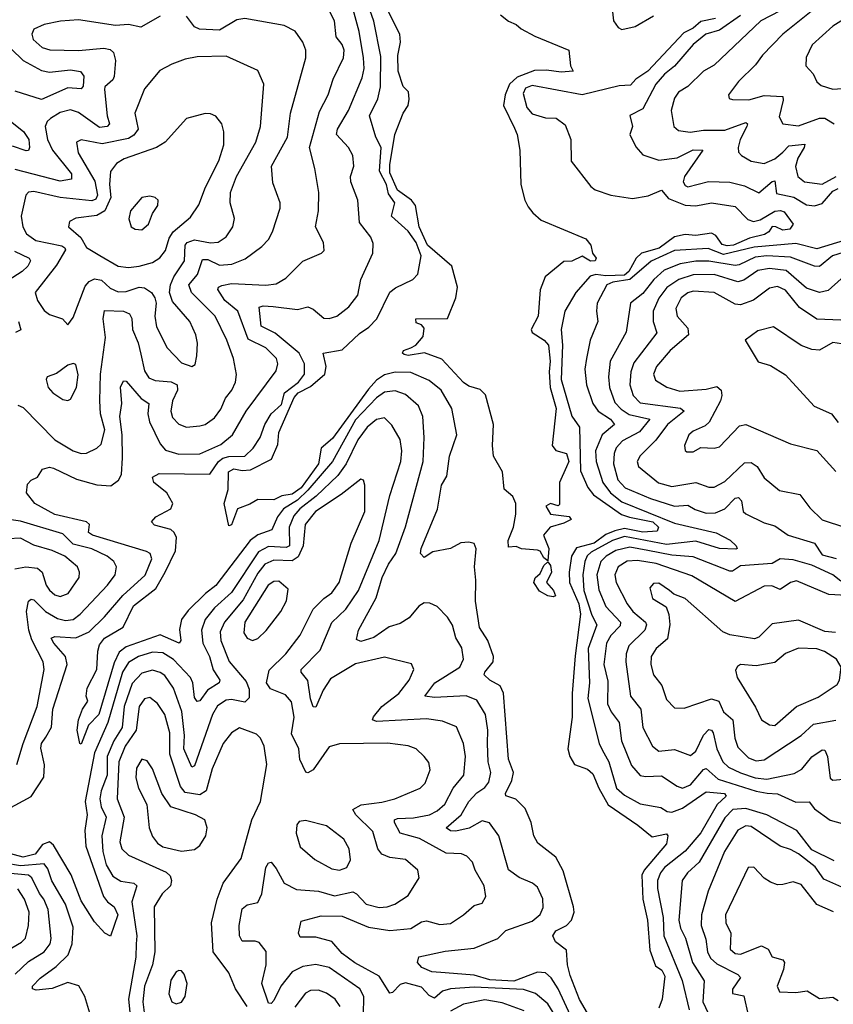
# Model space of a CAD drawing. Extents: x 1552033 to 1694788, y 811965 to 917215.
# Tile 531 of 632: x 1641212 to 1644297, y 905936 to 909670. Entities that reach past the tile are written whole.
import ezdxf

# ---------------------------------------------------------------- set-up
doc = ezdxf.new("R2010")
doc.units = 0

msp = doc.modelspace()

# ---------------------------------------------------------------- linework, layer by layer
at = {"layer": '0CON20XD'}
for points in [[(1643309.2, 905875), (1643254.1, 905994.1), (1643226.6, 906036.6), (1643205.2, 906055.2), (1643175, 906057.2), (1643085, 906023.3), (1642995, 906028.1), (1642935, 906046.2), (1642825.2, 906054.8), (1642775, 906059.6), (1642736.7, 906075), (1642720, 906095), (1642725, 906115.8), (1642825, 906137.9), (1642935, 906148.2), (1643025, 906185.3), (1643054.8, 906215.2), (1643155, 906251.6), (1643185, 906276.9), (1643196.8, 906303.2), (1643196, 906336), (1643175, 906380.5), (1643155.7, 906395.7), (1643106.2, 906416.2), (1643065, 906446.2), (1643029.2, 906575), (1642993.8, 906623.8), (1642965, 906631.1), (1642915.6, 906604.4), (1642865, 906593), (1642845, 906594.2), (1642829.4, 906605), (1642885.9, 906654.1), (1642914.6, 906705.4), (1642945, 906737.5), (1642975, 906757.5), (1642991.3, 906778.7), (1642998.1, 906815), (1642988.4, 906855), (1642985.9, 906925), (1642987.5, 906975), (1642978.1, 907035), (1642945, 907089.2), (1642905, 907106.2), (1642785, 907100), (1642747.5, 907105), (1642786.4, 907155), (1642880.7, 907215), (1642895.3, 907245), (1642887.9, 907287.9), (1642865.7, 907325.7), (1642853.4, 907373.4), (1642834.6, 907404.6), (1642795, 907444), (1642766.8, 907456.8), (1642745, 907458.9), (1642725, 907445.4), (1642688.3, 907401.7), (1642655, 907379.5), (1642613, 907367), (1642555, 907326.9), (1642505, 907311.2), (1642489.1, 907319.1), (1642496.5, 907355), (1642563.2, 907476.8), (1642586.8, 907555), (1642610, 907605), (1642638.4, 907645), (1642675, 907746.2), (1642741.5, 907995), (1642745.7, 908085.7), (1642740.7, 908165), (1642723.6, 908205), (1642675, 908248.8), (1642635, 908262), (1642595, 908257.5), (1642565, 908235.9), (1642485, 908152.8), (1642397.7, 907995), (1642304.7, 907885.3), (1642265, 907848), (1642212.2, 907815), (1642189.7, 907785), (1642168.2, 907735), (1642115, 907716.3), (1642085.3, 907694.7), (1641956.1, 907523.9), (1641916.8, 907493.2), (1641850.5, 907429.5), (1641825.2, 907395), (1641817.6, 907357.6), (1641822.5, 907315), (1641816.2, 907305), (1641745, 907337.4), (1641615, 907291.6), (1641588.7, 907271.3), (1641569.5, 907230.5), (1641512.3, 907035), (1641473.3, 906995), (1641445, 906922.5), (1641440, 906925), (1641430, 906975), (1641435.4, 907014.6), (1641450, 907055), (1641470, 907085), (1641464.2, 907105), (1641467.5, 907135), (1641504.5, 907205), (1641508.1, 907275), (1641515, 907298.9), (1641533.8, 907325), (1641603.7, 907366.3), (1641643, 907447), (1641727.7, 907512.3), (1641763.8, 907575), (1641803, 907655), (1641806.2, 907706.2), (1641798.1, 907725), (1641785, 907736.8), (1641722.7, 907752.7), (1641711.9, 907765), (1641728.1, 907785), (1641784.4, 907815), (1641792.7, 907835), (1641769.6, 907875), (1641720.6, 907915), (1641716, 907935), (1641741.1, 907948.9), (1641933.1, 907946.9), (1641966, 907994), (1641982.4, 908007.6), (1642005, 908013.8), (1642065, 908015.2), (1642096.7, 908045), (1642124.3, 908085), (1642141.9, 908135), (1642164.8, 908175), (1642205, 908211), (1642216.2, 908255), (1642269.2, 908295), (1642291.3, 908325), (1642292.1, 908365), (1642271.9, 908405), (1642180.9, 908480.9), (1642128, 908508), (1642120, 908580), (1642135.2, 908584.8), (1642172.6, 908582.6), (1642265, 908570.9), (1642305, 908580.4), (1642325, 908572.3), (1642365, 908538.5), (1642385, 908536.4), (1642415, 908545.4), (1642459.4, 908580.6), (1642494.5, 908625), (1642505.5, 908685), (1642551.1, 908785), (1642551.7, 908821.7), (1642543.5, 908845), (1642500.8, 908900.9), (1642494.6, 908985), (1642467.8, 909055), (1642466.6, 909075), (1642478.3, 909115), (1642475.3, 909155), (1642458.7, 909185), (1642413.3, 909235), (1642416.7, 909255), (1642458.3, 909325), (1642510.6, 909449.4), (1642518.4, 909485), (1642515.8, 909525), (1642498.6, 909625), (1642472.3, 909722.3)], [(1643365, 905902.5), (1643335, 905954.5), (1643299.4, 906045), (1643288.5, 906085), (1643285, 906140.8), (1643243, 906173), (1643233.6, 906195), (1643244.6, 906215), (1643284.8, 906235.2), (1643304.6, 906255), (1643314.6, 906285), (1643312, 906305), (1643272, 906442), (1643244.2, 906494.2), (1643176.9, 906546.9), (1643161.1, 906575), (1643150.8, 906625), (1643128.3, 906678.3), (1643093.3, 906713.3), (1643055, 906726.7), (1643053.5, 906735), (1643078.1, 906785), (1643084.7, 906815), (1643064.8, 906865), (1643046.2, 907116.1), (1643033.3, 907143.3), (1642994.7, 907165), (1642973.5, 907185), (1642975.4, 907195), (1643007.6, 907235), (1643008.9, 907255), (1642986.8, 907315), (1642954.8, 907365), (1642939.6, 907465), (1642941.9, 907545), (1642936.7, 907595), (1642943.2, 907663.2), (1642935, 907683.8), (1642915, 907688.6), (1642885, 907685.5), (1642845, 907664.4), (1642778.2, 907651.8), (1642745, 907630), (1642731.9, 907645), (1642734.6, 907665), (1642795.9, 907814.1), (1642811.4, 907905), (1642831.5, 907938.5), (1642842.1, 908015), (1642868.8, 908095), (1642850, 908195), (1642809.4, 908265), (1642765, 908301), (1642695, 908331.6), (1642635, 908332.6), (1642595, 908322.6), (1642565, 908302.9), (1642535, 908268.4), (1642398.4, 908081.6), (1642354.8, 908045), (1642345.1, 907985), (1642279.2, 907895), (1642245, 907871), (1642205.5, 907864.5), (1642175, 907849.4), (1642115, 907850.8), (1642085, 907832), (1642037.5, 907815), (1642015, 907753.8), (1642005, 907750), (1641987.5, 907835), (1642002.4, 907887.6), (1642004, 907955), (1642023.3, 907966.7), (1642055, 907960), (1642086.9, 907963.1), (1642167.2, 908002.8), (1642190.6, 908059.4), (1642194.5, 908105), (1642252.9, 908237.1), (1642268.1, 908255), (1642315, 908278.6), (1642368.9, 908325), (1642374.3, 908355), (1642362, 908405), (1642435, 908417.8), (1642500.3, 908479.7), (1642535.8, 908504.2), (1642566.1, 908535), (1642615, 908636.7), (1642636.6, 908653.4), (1642702.7, 908685), (1642721.2, 908705), (1642734.7, 908775), (1642715, 908825.3), (1642685, 908868.2), (1642621.6, 908925), (1642634.2, 908975), (1642610.1, 909010.1), (1642602.4, 909045), (1642576.4, 909095), (1642583.1, 909185), (1642562.1, 909225), (1642538.1, 909305), (1642570.2, 909369.8), (1642579.8, 909415), (1642580.7, 909530.7), (1642554.9, 909664.9), (1642533, 909725)], [(1643035, 909688.9), (1643065, 909664.4), (1643095, 909652), (1643113.8, 909635), (1643165, 909607.5), (1643294.3, 909555), (1643300, 909495), (1643310, 909475), (1643265, 909471.2), (1643208.8, 909478.8), (1643163.3, 909476.7), (1643098.3, 909451.7), (1643068.8, 909425), (1643052.6, 909385), (1643046.5, 909345), (1643088.2, 909258.2), (1643098.2, 909235), (1643108.5, 909175), (1643112.3, 909045), (1643127.3, 908985), (1643140.1, 908960.1), (1643157, 908937), (1643189.5, 908909.5), (1643358.6, 908838.6), (1643377.5, 908815), (1643383.3, 908785), (1643397.5, 908765), (1643393.8, 908755), (1643375.7, 908754.3), (1643345, 908772.6), (1643305, 908754.8), (1643275, 908752.3), (1643204.7, 908695.3), (1643185.3, 908645), (1643177.8, 908545), (1643150.8, 908495), (1643155, 908483.8), (1643200.4, 908455), (1643216.6, 908435), (1643223.2, 908375), (1643219.1, 908335), (1643223.2, 908275), (1643246.2, 908195), (1643230.6, 908055), (1643245, 908035.7), (1643285.7, 908025), (1643293.5, 907995), (1643285, 907974.4), (1643258.9, 907915), (1643258.9, 907831.1), (1643253.6, 907826.4), (1643225, 907835.4), (1643207.3, 907825), (1643225, 907794.5), (1643295, 907785.6), (1643303.3, 907775), (1643275, 907760), (1643223.8, 907745), (1643197.5, 907715), (1643218.3, 907665), (1643215, 907617.5), (1643199.7, 907629.7), (1643185, 907654.2), (1643175, 907658.1), (1643115, 907663.3), (1643095, 907672.5), (1643065, 907670), (1643064.3, 907695), (1643084.5, 907745.5), (1643093.1, 907795), (1643093.3, 907835), (1643081.7, 907861.7), (1643049.3, 907889.3), (1643042.5, 907955), (1643008.6, 908015), (1643004.5, 908055), (1643008.5, 908135), (1642977.6, 908247.6), (1642958, 908268), (1642915, 908280.4), (1642895, 908293.8), (1642812.8, 908382.8), (1642746.2, 908406.2), (1642685, 908396.9), (1642669.8, 908399.8), (1642663.3, 908405), (1642667.1, 908415), (1642694.4, 908425.6), (1642713.8, 908435), (1642741.7, 908468.3), (1642745, 908500), (1642735, 908512.5), (1642715, 908520), (1642713.9, 908536.1), (1642833.8, 908536.2), (1642865.2, 908614.8), (1642872.5, 908655), (1642850.3, 908735), (1642758.7, 908815), (1642726.5, 908885), (1642713.1, 908965), (1642698, 908985), (1642645, 909022.9), (1642615, 909088.9), (1642615, 909119.2), (1642634.9, 909235.1), (1642665.9, 909315), (1642685.1, 909345), (1642688.9, 909368.9), (1642685.8, 909395.8), (1642666.5, 909416.5), (1642647.4, 909475), (1642645.9, 909534.1), (1642656.4, 909585), (1642653.8, 909615), (1642597.6, 909725)], [(1643456.3, 909733.6), (1643462.9, 909665), (1643480.8, 909640.8), (1643495, 909632.7), (1643545, 909644.7), (1643614.9, 909685.1)], [(1644245, 909726.8), (1644105, 909615.3), (1644028.2, 909535), (1644001.8, 909498.2), (1643937.3, 909435), (1643900, 909385), (1643901.4, 909371.4), (1643915, 909367.5), (1643976.2, 909366.2), (1644035, 909382.1), (1644105, 909378.5), (1644106.9, 909365), (1644091.2, 909301.2), (1644105.5, 909275.5), (1644165, 909267.8), (1644245, 909296.2), (1644265, 909297), (1644299.7, 909275)], [(1641205, 908207.5), (1641225, 908198.8), (1641345, 908077.1), (1641415, 908035.3), (1641445, 908025.3), (1641465, 908026.2), (1641505, 908044.6), (1641520.2, 908059.8), (1641534.8, 908115), (1641517.7, 908175), (1641515.6, 908224.4), (1641518, 908325), (1641537.2, 908465), (1641528, 908535), (1641533.4, 908566.6), (1641605, 908564.7), (1641628.5, 908555), (1641636.5, 908536.5), (1641639.3, 908495), (1641661.7, 908445), (1641671.5, 908401.5), (1641685, 908338.1), (1641701.9, 908311.9), (1641725, 908301.2), (1641786.3, 908296.3), (1641809.3, 908285), (1641810.6, 908265), (1641791, 908225), (1641785.3, 908185), (1641791.4, 908161.4), (1641815, 908136.5), (1641845, 908124.7), (1641895, 908129.1), (1641915.6, 908135), (1641950.1, 908159.9), (1641975, 908192.9), (1641992.2, 908235), (1642016.4, 908265), (1642030, 908295), (1642033.8, 908323.8), (1642022.3, 908385), (1641996.7, 908455), (1641952.6, 908545), (1641863.9, 908635), (1641853.6, 908665), (1641885.9, 908704.1), (1641905, 908760.6), (1641925, 908760), (1641969.5, 908739.5), (1642016.7, 908743.3), (1642067.3, 908762.7), (1642129.6, 908810.4), (1642155, 908836.9), (1642170.4, 908865), (1642199.1, 908955), (1642199.6, 908975), (1642171.2, 909051.2), (1642167.1, 909115), (1642227.6, 909225), (1642239, 909315), (1642297.1, 909525), (1642296.4, 909555), (1642285.5, 909585), (1642256.6, 909626.6), (1642215, 909648.4), (1642065, 909674.2), (1642035, 909668.8), (1641969.8, 909630.2), (1641894.2, 909634.2), (1641875, 909642.5), (1641845, 909683.5)], [(1641340.7, 907969.3), (1641427.5, 907927.5), (1641505, 907906), (1641557.6, 907902.4), (1641586.9, 907923.1), (1641597.5, 907945), (1641601.9, 908008.1), (1641600.9, 908095), (1641591, 908165), (1641599.3, 908215), (1641594.2, 908275.8), (1641605, 908300.8), (1641615, 908299.4), (1641673, 908233), (1641701.8, 908215), (1641698.4, 908175), (1641704.1, 908145), (1641745, 908061.3), (1641765, 908037.6), (1641815, 908021.7), (1641895, 908024.1), (1641975, 908059.3), (1642018.5, 908095), (1642070.9, 908185), (1642185, 908338.6), (1642191.3, 908365), (1642186, 908385), (1642145, 908425.8), (1642077.8, 908457.8), (1642038.8, 908565), (1641990.3, 908605), (1641963.3, 908646.7), (1641965.7, 908655), (1641978.4, 908661.6), (1642015, 908670), (1642145, 908662.8), (1642185, 908667.7), (1642220.6, 908689.4), (1642285, 908753.6), (1642356.7, 908785), (1642366.2, 908795), (1642364.2, 908825), (1642333.8, 908885), (1642345.4, 908945.4), (1642345.9, 909015), (1642331.5, 909105), (1642310.3, 909185), (1642348.1, 909321.9), (1642381.6, 909385), (1642400.3, 909445), (1642439.3, 909525), (1642442, 909555), (1642435, 909575.6), (1642411.5, 909605), (1642405.2, 909665.2), (1642385.4, 909705)], [(1641745, 909683.6), (1641671.2, 909641.2), (1641625, 909651.8), (1641575, 909647.3), (1641435, 909668.9), (1641366.2, 909663.8)], [(1643850.5, 909675), (1643795, 909663.7), (1643765, 909637.8), (1643729.9, 909620.1), (1643593.9, 909475), (1643548.3, 909445), (1643527.8, 909422.2), (1643485, 909418.8), (1643345, 909384.7), (1643155, 909420.6), (1643129.4, 909410.6), (1643120.4, 909390.4), (1643135, 909337.1), (1643155, 909313.1), (1643205, 909297.7), (1643246, 909296), (1643280.6, 909270.6), (1643301.2, 909215), (1643302.8, 909132.8), (1643377, 909037), (1643394.5, 909024.5), (1643453.3, 909005), (1643535, 908991.8), (1643595, 909002.1), (1643645, 909023.3), (1643672.2, 908992.2), (1643735, 908966.5), (1643775, 908963.9), (1643835, 908975.9), (1643925, 908961.8), (1643972.2, 908912.2), (1643994.3, 908904.3), (1644019.5, 908910.5), (1644075, 908943.2), (1644096.7, 908946.7), (1644110.8, 908940.8), (1644144.4, 908895), (1644132.5, 908875), (1644105, 908871.3), (1644078.8, 908885), (1644065, 908885.4), (1644052.2, 908865), (1644035.7, 908855), (1643979.1, 908840.9), (1643918.8, 908815), (1643895, 908812), (1643875, 908816.9), (1643851.7, 908851.7), (1643835, 908860), (1643775, 908851.6), (1643735, 908855.2), (1643695, 908846.1), (1643636.1, 908803.9), (1643569.2, 908785), (1643549.8, 908765), (1643521.8, 908715), (1643505, 908701), (1643435, 908698.6), (1643396.2, 908703.8), (1643375, 908697.9), (1643320.3, 908635), (1643278.4, 908565), (1643264.8, 908495), (1643270.7, 908435), (1643264.9, 908305.1), (1643305, 908165.8), (1643334, 908125), (1643338.8, 907958.8), (1643365.6, 907895.6), (1643387.5, 907867.5), (1643493.6, 907793.6), (1643523.6, 907783.6), (1643613, 907765), (1643633.8, 907745), (1643629.3, 907730.7), (1643575, 907726.5), (1643505, 907740.9), (1643468.3, 907731.7), (1643435, 907717.6), (1643390, 907685), (1643323.1, 907666.9), (1643304, 907636), (1643294.9, 907575.1), (1643296.2, 907535), (1643331.9, 907455), (1643338.5, 907415), (1643317.7, 907257.7), (1643306.9, 907115), (1643306.7, 907025), (1643290.8, 906905), (1643297.5, 906875), (1643315, 906845.6), (1643365, 906827.8), (1643385, 906810.4), (1643407.4, 906755), (1643442.9, 906692.9), (1643556.2, 906615)], [(1643944.4, 909685.6), (1643865, 909629.6), (1643814, 909615), (1643765, 909575.4), (1643695, 909493.1), (1643656.6, 909463.4), (1643623.6, 909425), (1643575, 909332.5), (1643525, 909306.2), (1643535.5, 909264.5), (1643526, 909235), (1643548.3, 909188.3), (1643575, 909156.9), (1643635, 909136.7), (1643705, 909146.3), (1643765, 909176.1), (1643801.9, 909175), (1643732.4, 909075), (1643728, 909055), (1643735, 909041.2), (1643745, 909036.2), (1643823.1, 909056.9), (1643905, 909054.3), (1643959.9, 909039.9), (1644015, 909012.8), (1644065, 909056.8), (1644075, 909059.1), (1644081.3, 909011.3), (1644146.6, 908996.6), (1644195, 908967.5), (1644225, 908963.4), (1644255, 908973.4), (1644295, 909019.3), (1644315, 909029.2)], [(1644095, 909704), (1644021.5, 909665), (1643845, 909497.6), (1643805, 909474.7), (1643745, 909416.2), (1643710, 909395), (1643695, 909372.2), (1643682, 909325), (1643692, 909265), (1643709.4, 909249.4), (1643753.7, 909243.6), (1643805, 909250.9), (1643885, 909250.8), (1643965, 909279.6), (1643971.1, 909275), (1643969.4, 909265), (1643944.3, 909215), (1643936.7, 909185), (1643937.9, 909167.9), (1643948.9, 909155), (1643985, 909133.3), (1644035, 909124.1), (1644075, 909142.1), (1644105, 909167.3), (1644128, 909192), (1644188.4, 909198.4), (1644187, 909185), (1644162.1, 909145), (1644153.6, 909113.6), (1644162.5, 909075), (1644188, 909055), (1644255, 909046.8), (1644308.3, 909075)], [(1641366.2, 909663.8), (1641305, 909651.3), (1641265, 909634), (1641257.8, 909615), (1641262.7, 909595), (1641297.1, 909565), (1641325.9, 909555.9), (1641435, 909552.6), (1641531.5, 909561.5), (1641555, 909556.6), (1641567.3, 909545), (1641575.8, 909515), (1641569.7, 909455), (1641565, 909442.5), (1641535.3, 909415), (1641533, 909405), (1641543.5, 909305), (1641552.7, 909275), (1641543.5, 909265), (1641515, 909261), (1641435, 909318.1), (1641405, 909328.1), (1641365, 909318.3), (1641329.2, 909295), (1641316.4, 909283.6), (1641308.6, 909265), (1641317.9, 909215), (1641336.2, 909175), (1641408.1, 909085), (1641408.9, 909065), (1641365, 909058.1), (1641195, 909101.8)], [(1644335, 909670.6), (1644294.8, 909645.2), (1644216.9, 909575), (1644193.8, 909526.2), (1644192.9, 909495), (1644221.1, 909465), (1644233.9, 909433.9), (1644250.7, 909420.7), (1644295, 909406.2), (1644365, 909410.9)], [(1641179.8, 909559.8), (1641225, 909515.6), (1641295, 909477.7), (1641325, 909471.1), (1641405, 909480), (1641442.9, 909472.9), (1641455.3, 909455.3), (1641452.5, 909417.5), (1641445, 909407.9), (1641395, 909412.1), (1641295, 909367.7), (1641195, 909399.2)], [(1641865, 908354.3), (1641877.7, 908362.3), (1641884, 908395), (1641886.6, 908443.4), (1641880.4, 908475), (1641856.5, 908525), (1641791.3, 908601.3), (1641780.3, 908635), (1641783.9, 908665), (1641796, 908695), (1641836.3, 908755), (1641839.8, 908815), (1641846.3, 908825), (1641875, 908835.1), (1641935, 908823.3), (1641965, 908826.5), (1641995, 908846.2), (1642020, 908885), (1642025.9, 908915.9), (1642010.4, 908975), (1642011.8, 909015), (1642033.8, 909075), (1642107.9, 909205), (1642124.7, 909265), (1642138.2, 909425), (1642115, 909477.5), (1641995, 909531.5), (1641885, 909529.1), (1641839.3, 909520.7), (1641788.5, 909501.5), (1641743, 909477), (1641685, 909407.5), (1641647.9, 909315), (1641661, 909255), (1641645, 909232.1), (1641625, 909219.8), (1641525, 909198.9), (1641445, 909213.9), (1641427.5, 909205), (1641433.3, 909165), (1641497.3, 909057.3), (1641507.3, 909005), (1641501.2, 908988.8), (1641485, 908983), (1641365, 908996.1), (1641265, 909018.9), (1641245, 909015.7), (1641234.8, 909005), (1641218.1, 908925), (1641224.4, 908885), (1641238, 908858), (1641272.7, 908832.7), (1641371.8, 908811.8), (1641383.2, 908805), (1641385, 908796.7), (1641351.5, 908738.5), (1641270, 908635), (1641278.8, 908605), (1641305, 908567.3), (1641325, 908552.5), (1641374, 908535), (1641395, 908513.3), (1641415, 908540), (1641460.6, 908659.4), (1641475, 908676.8), (1641495, 908687.3), (1641521.6, 908681.6), (1641555, 908651.9), (1641585, 908637.6), (1641615, 908639.2), (1641665, 908655.2), (1641685, 908653.4), (1641711.1, 908635), (1641723.9, 908615), (1641729.6, 908595), (1641724.7, 908545), (1641730.8, 908505), (1641770.5, 908425), (1641825, 908368.9), (1641865, 908354.3)], [(1641152.3, 909305), (1641226.1, 909246.1), (1641246, 909215), (1641249.1, 909185), (1641245.6, 909174.4), (1641237, 909173), (1641185, 909190.2)], [(1641625, 908730.3), (1641665, 908734.8), (1641715, 908748.6), (1641743, 908767), (1641764.8, 908795.2), (1641778.6, 908841.4), (1641793.8, 908865), (1641859.5, 908920.5), (1641891.6, 908968.4), (1641916.1, 909035), (1641966.8, 909135), (1641985.4, 909195), (1641985.5, 909245), (1641978.6, 909275), (1641955, 909304), (1641935, 909312.5), (1641915, 909314), (1641845, 909295.6), (1641762.9, 909205), (1641730.8, 909185), (1641608.3, 909141.7), (1641578.8, 909125), (1641556.4, 909093.6), (1641553, 909045), (1641557.7, 908995), (1641535.3, 908944.7), (1641505, 908927.7), (1641425, 908917.8), (1641400.8, 908905), (1641397.1, 908885), (1641443.9, 908843.9), (1641465, 908805.5), (1641515.8, 908775.8), (1641585, 908735.4), (1641625, 908730.3)], [(1641675, 908872.7), (1641700.9, 908895), (1641715.8, 908935), (1641736.2, 908965), (1641737.5, 908985), (1641726, 908996), (1641705, 909001.2), (1641675, 908996.2), (1641632.2, 908945), (1641625.6, 908915), (1641634.3, 908885), (1641650, 908875), (1641675, 908872.7)], [(1644338, 908832), (1644235, 908800.7), (1644155, 908821.8), (1643996.8, 908806.8), (1643881.1, 908778.9), (1643821.9, 908801.9), (1643695, 908794), (1643605.8, 908754.2), (1643525.3, 908684.7), (1643461.5, 908675), (1643438.3, 908665), (1643401.1, 908595), (1643398.4, 908565), (1643404.2, 908525), (1643375.6, 908454.4), (1643361.3, 908385), (1643355.2, 908345), (1643361.2, 908285), (1643384.8, 908215), (1643405.9, 908185.9), (1643451.9, 908155), (1643466.8, 908135), (1643420.4, 908095), (1643395.4, 908035), (1643397.7, 907995), (1643422.7, 907915), (1643452.3, 907875), (1643495, 907840.9), (1643695, 907760.7), (1643853.3, 907723.3), (1643905.8, 907695.8), (1643928.8, 907675), (1643932.9, 907665), (1643927.6, 907662.4), (1643865, 907663.9), (1643775, 907692.4), (1643665, 907679.1), (1643505, 907709.7), (1643459.8, 907695), (1643379.3, 907650.7), (1643363.9, 907636.1), (1643354.3, 907615), (1643347.7, 907565), (1643351.1, 907505), (1643381.5, 907411.5), (1643400.4, 907375), (1643368, 907285), (1643372.3, 907155), (1643366.5, 907095), (1643408.9, 906925), (1643420.4, 906900.4), (1643445.9, 906855), (1643475.1, 906755.1), (1643505, 906728.4), (1643565, 906696.1), (1643642.4, 906682.4), (1643666.7, 906666.8), (1643684, 906664), (1643725, 906679.9), (1643815, 906741.4), (1643884.3, 906735), (1643890.4, 906725), (1643856.9, 906693.1), (1643795, 906586.2), (1643735, 906516.1), (1643656.8, 906455), (1643641.4, 906435), (1643630.8, 906405), (1643630.5, 906375), (1643651.3, 906265), (1643654.2, 906195), (1643724.3, 906025.7), (1643750.5, 905915)], [(1644435, 908818.8), (1644293.3, 908775), (1644245, 908734.4), (1644225, 908735.2), (1644135, 908769.9), (1644045, 908774.9), (1644000.3, 908769.7), (1643940.3, 908740.3), (1643925, 908737.7), (1643825, 908753.9), (1643776.2, 908753.8), (1643715.8, 908744.2), (1643655, 908720.4), (1643616.3, 908685), (1643575, 908631.9), (1643528.5, 908595), (1643511.8, 908485), (1643450.7, 908375), (1643444, 908315), (1643448.1, 908275), (1643468.3, 908218.3), (1643492.5, 908192.5), (1643522.3, 908172.3), (1643601.2, 908155), (1643562.6, 908107.4), (1643497, 908073), (1643473.2, 908046.8), (1643465.6, 908025), (1643463.5, 907985), (1643480, 907925), (1643507.1, 907895), (1643603.7, 907853.7), (1643695, 907825.6), (1643745, 907829), (1643772.9, 907812.9), (1643815, 907797.9), (1643849.8, 907800.2), (1643885, 907814.7), (1643924.7, 907855), (1643937.5, 907857.5), (1643948.4, 907845), (1643954.7, 907805), (1643965, 907795.4), (1644035, 907761.8), (1644075, 907750), (1644126.2, 907715), (1644225, 907684.4), (1644255, 907640.4), (1644307.1, 907627.1)], [(1641192.2, 908792.2), (1641247.8, 908765), (1641252.7, 908755), (1641242.5, 908735), (1641221.8, 908715), (1641135, 908660.3)], [(1644326.6, 908686.6), (1644277.1, 908642.9), (1644245, 908634.8), (1644195, 908651.9), (1644118.2, 908718.2), (1644055, 908726.3), (1644011.2, 908718.8), (1643957.4, 908682.6), (1643935, 908676.2), (1643845, 908703.9), (1643765, 908702.2), (1643710.6, 908685), (1643666.2, 908653.8), (1643635, 908613.5), (1643614.4, 908565), (1643613.5, 908525), (1643627.8, 908482.2), (1643541.1, 908368.9), (1643529.4, 908335), (1643525.2, 908285), (1643537.4, 908245), (1643565, 908217.4), (1643717, 908197), (1643730.9, 908185), (1643668.7, 908135), (1643624.1, 908075.9), (1643565, 908016.2), (1643552.9, 907995), (1643558.5, 907975), (1643633.8, 907913.8), (1643685, 907899.8), (1643775.3, 907915.3), (1643825, 907896.7), (1643845, 907897.5), (1643885, 907918.9), (1643960.3, 907989.7), (1643985, 907991.2), (1644007.6, 907975), (1644035, 907932.2), (1644092.9, 907885), (1644169.5, 907869.5), (1644208.3, 907818.3), (1644255, 907773.2), (1644343.5, 907743.5)], [(1644325, 908530.8), (1644235, 908534.2), (1644169, 908579), (1644115, 908643.8), (1644085, 908658), (1644055, 908652.4), (1643994, 908606), (1643945, 908588.3), (1643925, 908590.9), (1643844.8, 908634.8), (1643765, 908639.8), (1643745, 908633.9), (1643719.7, 908615), (1643699.5, 908575), (1643705.3, 908545), (1643745, 908500), (1643747.9, 908475), (1643678.4, 908415), (1643626.6, 908355), (1643614.7, 908325), (1643623.3, 908303.3), (1643665.9, 908275.9), (1643715, 908260.9), (1643815, 908269), (1643855, 908278.4), (1643871.2, 908265), (1643874.6, 908245), (1643869.6, 908225), (1643825.8, 908144.2), (1643810.5, 908129.5), (1643765, 908109.6), (1643748.5, 908095), (1643732.5, 908055), (1643735, 908036.7), (1643741.5, 908031.5), (1643765, 908031.5), (1643795, 908046.9), (1643845, 908044.6), (1643865, 908050), (1643940.6, 908129.4), (1643965, 908134.3), (1644135, 908061.5), (1644235, 908036.4), (1644307, 907957)], [(1641207.7, 908525), (1641216.6, 908493.4), (1641196, 908484)], [(1644345, 908438.1), (1644295, 908445.3), (1644245, 908416.9), (1644215, 908418.8), (1644175, 908434.5), (1644070, 908505), (1644010.2, 908489.8), (1643962.5, 908455), (1644012, 908372), (1644058.4, 908358.4), (1644115, 908323.1), (1644224.6, 908204.6), (1644290.5, 908175), (1644315, 908142.7)], [(1641395, 908225.6), (1641405, 908231.4), (1641426.7, 908275), (1641433.2, 908323.2), (1641425, 908362.5), (1641415, 908366.7), (1641395, 908360), (1641351.3, 908328.7), (1641316.7, 908315), (1641312.9, 908305), (1641320, 908275), (1641337.1, 908255), (1641375, 908230), (1641395, 908225.6)], [(1643278, 905835), (1643215, 905937.2), (1643167.4, 905977.4), (1643122.5, 905992.5), (1642935, 906000.8), (1642845.8, 905994.2), (1642815, 905985.2), (1642785, 905958.6), (1642765, 905969.3), (1642735, 906000.4), (1642675, 906016.7), (1642655, 906010.8), (1642625, 905980), (1642615, 905977.5), (1642575, 906042.9), (1642482.7, 906092.7), (1642435, 906128.7), (1642395, 906173.8), (1642335, 906190.7), (1642275, 906190), (1642268.6, 906205), (1642279.4, 906250.6), (1642355, 906271.3), (1642435, 906270.3), (1642535, 906228.8), (1642615, 906215.2), (1642695, 906223.8), (1642735, 906248.8), (1642755, 906252.8), (1642805, 906238.8), (1642845, 906242.8), (1642895.3, 906274.7), (1642935, 906310.9), (1642965, 906320), (1642980, 906345), (1642973.6, 906385), (1642939.3, 906445), (1642929.1, 906475), (1642907.8, 906497.8), (1642886.5, 906506.5), (1642828.5, 906508.5), (1642727.9, 906565), (1642654.5, 906584.5), (1642632.8, 906625), (1642632.9, 906635), (1642645, 906640.2), (1642705, 906642.5), (1642765.6, 906655), (1642795, 906669.7), (1642824.2, 906695), (1642855, 906755.4), (1642896, 906805), (1642902, 906875), (1642895.2, 906925.2), (1642868.4, 906988.4), (1642815, 907010), (1642755, 907019.1), (1642565, 907008.9), (1642549.2, 907015), (1642553.5, 907026.5), (1642585.3, 907065), (1642649.4, 907115), (1642688.7, 907165), (1642705.8, 907205.8), (1642697.3, 907227.3), (1642595, 907252.7), (1642485, 907227.5), (1642390.3, 907169.7), (1642362.6, 907127.4), (1642335, 907062.5), (1642325, 907064), (1642315, 907094.2), (1642304.4, 907164.4), (1642279.6, 907195), (1642278.9, 907205), (1642351.5, 907278.5), (1642396, 907384), (1642448.6, 907435), (1642496.8, 907505), (1642574.8, 907695), (1642614.8, 907865.2), (1642656.9, 907995), (1642660.9, 908035), (1642655, 908077.5), (1642622.5, 908132.5), (1642595, 908160), (1642565, 908154.2), (1642529.6, 908125), (1642494, 908076), (1642449.5, 907985), (1642418.6, 907941.4), (1642336.5, 907863.5), (1642273.7, 907815), (1642251.3, 907788.7), (1642233.5, 907745), (1642235, 907674.8), (1642221.9, 907668.1), (1642155, 907671.6), (1642117.7, 907652.3), (1642015, 907498.1), (1641950.6, 907439.4), (1641914.8, 907395), (1641900.8, 907355), (1641906.7, 907305), (1641931.9, 907255), (1641945, 907204.6), (1641964.8, 907174.8), (1641970.7, 907165), (1641968.2, 907155), (1641923.4, 907126.6), (1641895, 907086.9), (1641885, 907083.6), (1641875, 907098.9), (1641868.1, 907155), (1641859.1, 907175), (1641795, 907242.9), (1641755, 907269.3), (1641715, 907271.8), (1641662.8, 907255), (1641625, 907232.1), (1641601.3, 907195), (1641546, 907004), (1641495, 906889.1), (1641460, 906705), (1641467.6, 906655), (1641458.4, 906595), (1641463, 906535), (1641530, 906345), (1641544.5, 906324.5), (1641570.6, 906305), (1641583.8, 906275), (1641556.1, 906193.9), (1641535, 906206), (1641495, 906248), (1641445, 906327.9), (1641406.8, 906426.8), (1641339.7, 906539.7), (1641325, 906551.6), (1641298.3, 906541.7), (1641270, 906505), (1641225, 906494), (1641145, 906515.1)], [(1641164.6, 906675), (1641255.5, 906724.5), (1641302.9, 906797.1), (1641306.4, 906843.6), (1641292.2, 906907.8), (1641295.2, 906925), (1641311.1, 906948.9), (1641333.1, 906986.9), (1641337.9, 907055), (1641392.5, 907225), (1641385.4, 907255.4), (1641341.9, 907305), (1641331.8, 907325), (1641345, 907330.7), (1641425, 907326.1), (1641475, 907348.3), (1641533.3, 907405), (1641603.4, 907486.6), (1641687.1, 907562.9), (1641713.4, 907625), (1641706.2, 907645), (1641692.8, 907652.8), (1641487.9, 907715), (1641473.3, 907725), (1641476.2, 907755), (1641465, 907766), (1641345, 907793.9), (1641269.5, 907835), (1641237.5, 907875), (1641241.7, 907908.3), (1641255.9, 907924.1), (1641278.8, 907935), (1641298.8, 907965), (1641325, 907972.7), (1641340.7, 907969.3)], [(1642515.2, 905895.2), (1642516.2, 905965), (1642501.3, 905995), (1642385.8, 906075.8), (1642335, 906086.3), (1642285, 906078.9), (1642245, 906058.8), (1642202.7, 906005), (1642175, 905950.4), (1642165, 905938.5), (1642155, 905940), (1642130.2, 906015), (1642146.1, 906086.1), (1642146.1, 906136.1), (1642120, 906170), (1642105, 906175.3), (1642055.4, 906175.4), (1642045.3, 906195.3), (1642043.7, 906235), (1642055, 906297.5), (1642075, 906312.5), (1642115, 906322.5), (1642130.3, 906355), (1642144.7, 906455), (1642155, 906472.2), (1642165, 906474.4), (1642185, 906451.2), (1642214.2, 906395), (1642261.8, 906371.8), (1642345, 906364.8), (1642405, 906347.4), (1642475, 906362.6), (1642489.4, 906355), (1642525, 906315.3), (1642575, 906303.2), (1642605, 906305.3), (1642634, 906316), (1642685, 906348.8), (1642727.1, 906415), (1642721.5, 906445), (1642675, 906485.3), (1642615, 906493), (1642585, 906505.7), (1642570, 906525), (1642551.3, 906591.3), (1642486.7, 906655), (1642475.5, 906675), (1642507.2, 906692.8), (1642585, 906702.3), (1642634.8, 906715.2), (1642730, 906755), (1642748.9, 906775), (1642768.2, 906825), (1642762.9, 906852.9), (1642745.3, 906875.3), (1642715, 906904.6), (1642685, 906916.7), (1642606.1, 906926.1), (1642425, 906923.8), (1642385, 906912.9), (1642325, 906825.6), (1642305, 906813.1), (1642296.6, 906816.6), (1642273.8, 906863.8), (1642270.9, 906905), (1642241.9, 906961.9), (1642253.2, 907025), (1642242.7, 907082.7), (1642219.9, 907109.9), (1642162.4, 907132.4), (1642147.3, 907155), (1642157.3, 907202.7), (1642221.2, 907265), (1642274.8, 907335.2), (1642324.7, 907435), (1642364.8, 907475.2), (1642395, 907496), (1642423.1, 907535), (1642468.8, 907685), (1642520, 907805), (1642520.6, 907905), (1642515, 907923.3), (1642505, 907927.5), (1642430.8, 907869.2), (1642334, 907805), (1642294.8, 907755), (1642286.7, 907675), (1642267.2, 907632.8), (1642245, 907618.1), (1642175, 907619.7), (1642142, 907605), (1642115, 907570.9), (1642059.6, 907470.4), (1641988.8, 907385), (1641972.2, 907347.8), (1641974.5, 907315), (1642006.2, 907236.2), (1642070.5, 907160.5), (1642081.5, 907131.5), (1642081.6, 907098.4), (1642065, 907082.1), (1642015, 907091.6), (1641995, 907089.4), (1641962.2, 907067.8), (1641943.5, 907035), (1641875, 906840.6), (1641864.8, 906834.8), (1641834.1, 906904.1), (1641837.2, 906955), (1641826.2, 907046.2), (1641794.8, 907135), (1641762.3, 907182.3), (1641744.5, 907194.5), (1641715, 907203.2), (1641675, 907192.3), (1641638, 907152), (1641608.1, 907065), (1641599.9, 906985), (1641568.7, 906935), (1641543.4, 906875), (1641544.2, 906805), (1641520.6, 906745), (1641516.4, 906715), (1641520.3, 906685), (1641539.7, 906645), (1641523.5, 906575), (1641527.3, 906515), (1641539.5, 906465), (1641565, 906421.8), (1641595, 906403.1), (1641645, 906395.3), (1641656.2, 906385), (1641636.8, 906325), (1641655.6, 906195), (1641653.1, 906165), (1641652.3, 906115), (1641624.3, 905955), (1641634.5, 905855)], [(1641201.2, 906845), (1641224.6, 906924.6), (1641277.8, 907065), (1641305.2, 907205.2), (1641301.1, 907235), (1641258.2, 907318.2), (1641246.4, 907355), (1641238.3, 907425), (1641245, 907464.2), (1641255, 907472.5), (1641265, 907470.4), (1641309.7, 907425), (1641355, 907398.9), (1641385, 907391.1), (1641414.4, 907395), (1641440.6, 907415), (1641545.3, 907525), (1641573.3, 907565), (1641579.3, 907595), (1641568.7, 907615), (1641543.8, 907635), (1641485, 907662.9), (1641415, 907680.6), (1641375, 907719.5), (1641215, 907768.6), (1641100.6, 907785)], [(1641192.9, 907587.1), (1641235, 907594.8), (1641279.5, 907589.5), (1641297, 907575), (1641312.8, 907525), (1641325, 907506.2), (1641345, 907488.8), (1641365, 907482.4), (1641395.6, 907494.4), (1641438, 907555), (1641438.9, 907575), (1641430.8, 907595), (1641383.5, 907635), (1641335, 907656.8), (1641265, 907676.9), (1641215, 907703.3), (1641168.7, 907701.3)], [(1644325, 907540.9), (1644294.8, 907564.8), (1644215, 907601.6), (1644145, 907621.6), (1644095, 907625.4), (1644065, 907607.1), (1643945, 907599), (1643915, 907578.8), (1643905, 907579), (1643765, 907633.2), (1643685, 907638.7), (1643593.1, 907656.9), (1643525, 907669.4), (1643472.5, 907657.5), (1643435.2, 907635), (1643415.9, 907615), (1643400.7, 907565), (1643407.9, 907507.9), (1643434.8, 907445), (1643490.6, 907385), (1643488.5, 907371.5), (1643452.8, 907335), (1643436.3, 907305), (1643427.3, 907225), (1643441.9, 907161.9), (1643440.6, 907075), (1643454.8, 907045), (1643484.8, 907005), (1643493.4, 906935), (1643531.4, 906841.4), (1643565, 906803.6), (1643585, 906799.2), (1643645, 906802.8), (1643705, 906762.6), (1643725, 906755.7), (1643755, 906768.5), (1643805, 906826.4), (1643815, 906830.5), (1643859.7, 906789.7), (1644005, 906744.1), (1644046.6, 906736.6), (1644085, 906734), (1644155, 906702.8), (1644205, 906703.3), (1644225, 906677.1), (1644285, 906634), (1644353.8, 906615)], [(1644435, 907480.6), (1644280, 907490), (1644157.9, 907542.1), (1644135, 907535.4), (1644095, 907509.2), (1644063.2, 907523.2), (1644035, 907522.2), (1643925, 907463.8), (1643760.2, 907560.2), (1643625, 907607.6), (1643555, 907619.2), (1643515, 907616.1), (1643481.1, 907595), (1643468, 907565), (1643473, 907535), (1643515.2, 907455), (1643537.2, 907425), (1643584.7, 907385), (1643588.3, 907375), (1643582.5, 907355), (1643521.7, 907295), (1643512, 907265), (1643510.7, 907235), (1643527.8, 907105), (1643567.2, 907055), (1643575.3, 906985), (1643611.2, 906915), (1643635, 906896), (1643695, 906902.5), (1643755, 906879.6), (1643775, 906896.2), (1643805, 906956.1), (1643825, 906978.5), (1643835, 906976), (1643841.4, 906965), (1643855.2, 906905), (1643878.3, 906855), (1643898.9, 906835), (1643945, 906813.2), (1644000, 906795), (1644045, 906790.3), (1644148.8, 906811.2), (1644177, 906827), (1644215, 906874.1), (1644255, 906901.2), (1644265, 906899.1), (1644275.3, 906875), (1644285, 906792.9), (1644295, 906785.6), (1644335, 906790.3)], [(1643235, 907481.4), (1643214.6, 907484.6), (1643182.9, 907502.9), (1643160.8, 907535), (1643166.6, 907553.4), (1643185, 907569.2), (1643199.5, 907600.5), (1643215, 907613.8), (1643225, 907600), (1643228.3, 907575), (1643210, 907535), (1643236.2, 907505), (1643243.3, 907485), (1643235, 907481.4)], [(1642095, 907315.6), (1642115, 907323.3), (1642146.3, 907353.7), (1642201.5, 907425), (1642224, 907466), (1642230.5, 907510.5), (1642195, 907541.2), (1642175, 907539.3), (1642154.2, 907525), (1642065.9, 907385), (1642062.3, 907345), (1642074.4, 907325), (1642095, 907315.6)], [(1644305, 907345.3), (1644265, 907349.6), (1644165, 907392.2), (1644065, 907378.8), (1644015, 907328.8), (1643998.4, 907321.6), (1643905, 907336.8), (1643878.5, 907348.5), (1643735, 907474.5), (1643691.9, 907491.9), (1643675.5, 907505), (1643635, 907532.7), (1643615, 907532.2), (1643601.8, 907515), (1643611.2, 907475), (1643663, 907443), (1643673.7, 907413.7), (1643676.8, 907376.8), (1643668.3, 907321.7), (1643625, 907284.6), (1643606.8, 907255), (1643605.2, 907225), (1643615.2, 907185.2), (1643646.7, 907145), (1643665, 907091.5), (1643695, 907060.5), (1643731.1, 907058.9), (1643835, 907093.9), (1643862.5, 907085), (1643880.7, 907045), (1643916.5, 907015), (1643923.9, 906945), (1643935, 906911.5), (1643975, 906870.2), (1644005, 906858.7), (1644035, 906863), (1644175, 906955.8), (1644221.4, 906998.6), (1644306.6, 907013.4)], [(1644075, 906993.1), (1644157.3, 907065), (1644239.2, 907100.8), (1644311.9, 907148.1), (1644320.4, 907165), (1644326.4, 907215), (1644309.1, 907245), (1644263.6, 907273.6), (1644235, 907284), (1644165, 907287), (1644115, 907265.9), (1644075, 907231.9), (1644005, 907219.8), (1643945.5, 907224.5), (1643933.3, 907216.7), (1643926.6, 907203.4), (1643932.1, 907175), (1644002.1, 907062.1), (1644024.5, 907015), (1644055, 906995.5), (1644075, 906993.1)], [(1642075, 905928.1), (1642029.6, 905995), (1642005.5, 906055), (1641945.2, 906135.2), (1641939.5, 906245), (1641960.3, 906335), (1641983.1, 906395), (1642051.5, 906488.5), (1642091.5, 906635), (1642125.6, 906705), (1642149.2, 906845), (1642139.1, 906915), (1642124.6, 906944.6), (1642109.8, 906959.8), (1642045, 906984.4), (1642015, 906965.6), (1641983.8, 906925), (1641941.5, 906828.5), (1641918.7, 906745), (1641895, 906730.3), (1641838.8, 906738.8), (1641821.4, 906761.4), (1641781.8, 906885), (1641781.8, 906965), (1641762.7, 907035), (1641735, 907076.1), (1641705, 907099.2), (1641685, 907093.8), (1641665, 907065.5), (1641654.1, 906975), (1641611.3, 906915), (1641587.2, 906855), (1641581.7, 906715), (1641608.5, 906645), (1641591.9, 906551.9), (1641599.7, 906525), (1641625, 906501.3), (1641766.8, 906436.8), (1641782.5, 906422.5), (1641787.8, 906405), (1641783.3, 906385), (1641752.7, 906355), (1641721.6, 906305), (1641724.8, 906135), (1641715.2, 906085), (1641685, 906004.2), (1641678.8, 905945), (1641685, 905894.5)], [(1641825, 906516.2), (1641875, 906523.1), (1641895, 906538), (1641918.1, 906575), (1641922.9, 906605), (1641914.2, 906635), (1641878, 906655), (1641784.7, 906684.7), (1641751.2, 906735), (1641715, 906829.2), (1641695, 906858.6), (1641675, 906865.6), (1641655, 906831.2), (1641652, 906795), (1641662.9, 906755), (1641694.1, 906694.1), (1641702.7, 906605), (1641715, 906571.9), (1641735, 906546.4), (1641755, 906532.7), (1641825, 906516.2)], [(1644300.2, 906480.2), (1644215, 906522), (1644158.3, 906595), (1644045, 906654.2), (1643965, 906678.9), (1643915.9, 906674.1), (1643885, 906642.9), (1643788, 906475), (1643744, 906435), (1643723.4, 906405), (1643711.1, 906255), (1643717, 906225), (1643736.8, 906186.8), (1643763, 906095), (1643807.5, 906025), (1643802.8, 905945), (1643822, 905902)], [(1642425, 906444.1), (1642451.9, 906455), (1642466.2, 906483.8), (1642461.5, 906525), (1642441.5, 906561.5), (1642375, 906612.3), (1642295, 906632.5), (1642271.2, 906628.8), (1642263, 906617), (1642260, 906585), (1642275, 906532.5), (1642331.4, 906485), (1642395, 906449.3), (1642425, 906444.1)], [(1643556.2, 906615), (1643610.6, 906570.6), (1643665, 906582.5), (1643670, 906575), (1643663.8, 906545), (1643579.3, 906445), (1643571, 906425), (1643574.8, 906335), (1643592.4, 906255), (1643601.6, 906141.6), (1643622.3, 906082.3), (1643646.7, 906065), (1643657.7, 906042.3), (1643647.7, 905955), (1643635, 905921.2)], [(1644375, 906360.4), (1644260.7, 906410.7), (1644227.8, 906457.8), (1644165, 906506.7), (1644135, 906523.4), (1644095, 906535.4), (1643985, 906610.5), (1643965, 906612.9), (1643935, 906595.9), (1643884.4, 906515), (1643822, 906365), (1643796.9, 906275), (1643796, 906235), (1643813.4, 906183.4), (1643819.8, 906135), (1643831, 906111), (1643855, 906088.7), (1643935, 906048.6), (1643945, 906037.5), (1643915, 905993.3), (1643915, 905976.7), (1643957.6, 905967.6), (1643974.2, 905894.2)], [(1641485, 905877.5), (1641458.4, 905965), (1641436, 906006), (1641395, 906018.1), (1641335, 905996.2), (1641275, 905989.7), (1641260, 905995), (1641260.9, 906005), (1641289.3, 906035), (1641350.3, 906079.7), (1641396.2, 906123.8), (1641411, 906165), (1641415, 906228), (1641385.8, 906315), (1641334.2, 906404.2), (1641319, 906449), (1641305, 906469), (1641215, 906461.3), (1641155, 906471.1)], [(1641195, 906050.4), (1641245, 906098.1), (1641304.2, 906135), (1641327.8, 906165), (1641331, 906185), (1641320, 906295), (1641303.8, 906335), (1641286.6, 906356.6), (1641257.6, 906415), (1641245.1, 906425.1), (1641165, 906433.4)], [(1644297.1, 906287.1), (1644235, 906313.9), (1644175, 906390.6), (1644145, 906400), (1644105, 906389.7), (1644085, 906388.8), (1644058.8, 906398.8), (1644034.1, 906414.1), (1643995.3, 906455.3), (1643974.5, 906455), (1643888.2, 906275), (1643889.7, 906245), (1643908.7, 906205), (1643905.9, 906145), (1643925, 906128.6), (1643945, 906126), (1644025, 906157.9), (1644049.4, 906145), (1644065.6, 906115.6), (1644105.8, 906105), (1644111.9, 906095), (1644108.2, 906068.2), (1644084.1, 906005), (1644093, 905983), (1644155, 905980.8), (1644197.4, 905987.4), (1644245, 905958.2), (1644295, 905962.5), (1644315, 905950.8)], [(1641145, 906128.1), (1641218.8, 906171.2), (1641233.3, 906186.7), (1641245.5, 906235), (1641247.5, 906285), (1641229.8, 906335), (1641205, 906373.8)], [(1641805, 905938.1), (1641825, 905944.4), (1641839.4, 905965), (1641846.5, 906015), (1641835, 906050), (1641825, 906063.3), (1641815, 906063.8), (1641805, 906058.8), (1641785, 906028), (1641776.9, 905975), (1641788.8, 905945), (1641805, 905938.1)], [(1642427.6, 905927.6), (1642407.9, 905955), (1642375, 905978.2), (1642345, 905990), (1642315, 905988.6), (1642295, 905978.6), (1642255.5, 905924.5)], [(1643125, 905911.3), (1643041.2, 905941.2), (1642975, 905953.1), (1642895, 905936.8), (1642845, 905910.2)]]:
    msp.add_lwpolyline(points, dxfattribs=at)

doc.saveas('drawing.dxf')
